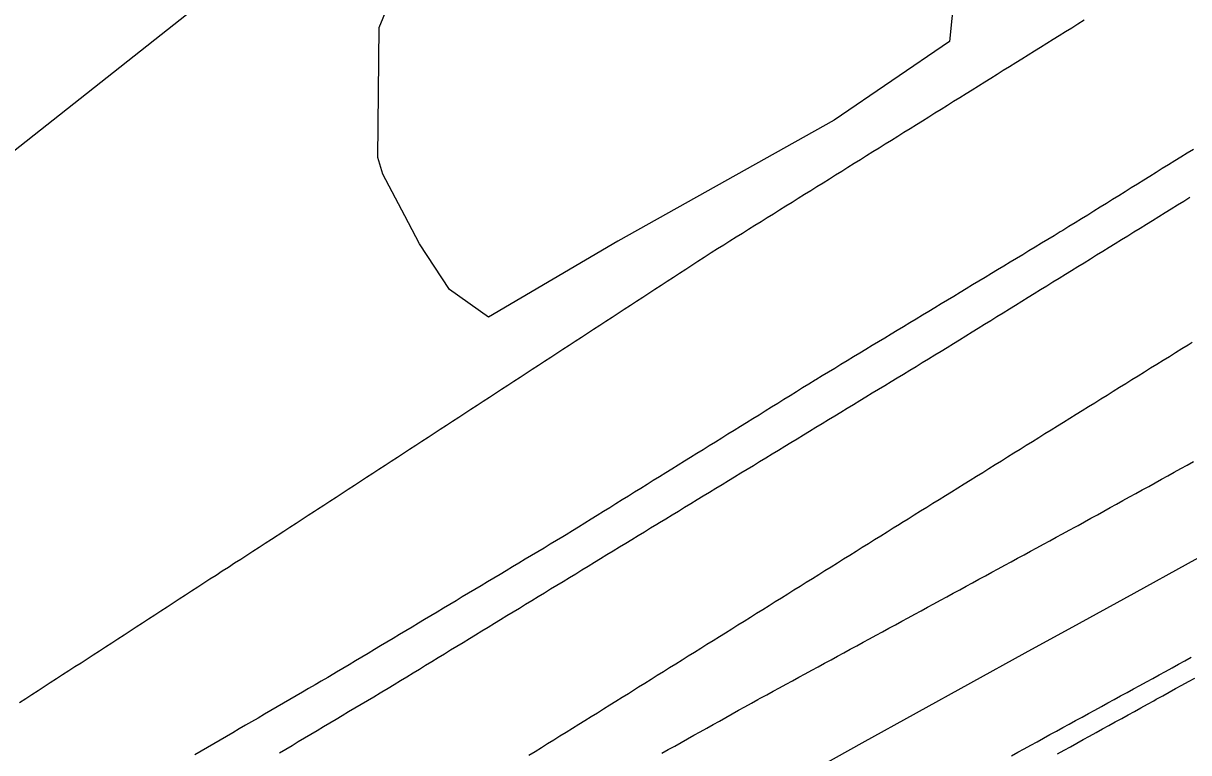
# Model space of a CAD drawing. Extents: x 1901471 to 1963503, y 756461 to 799997.
# Drawn here: x 1928261.1 to 1928420.2, y 772525.8 to 772625.4 of the extents above; entities that cross this region are included whole.
import ezdxf

# ---------------------------------------------------------------- set-up
doc = ezdxf.new("R2010")
doc.units = 0
for name, color, linetype in [('RD_EX_Fence_Other', 7, 'Continuous'), ('RD_EX_H2O', 7, 'Continuous'), ('RD_EX_Road', 7, 'Continuous'), ('RD_EX_VEG', 7, 'Continuous'), ('RD_HC_Cl', 7, 'Continuous')]:
    doc.layers.add(name, color=color, linetype=linetype)

msp = doc.modelspace()

# ---------------------------------------------------------------- linework, layer by layer
at = {"layer": 'RD_EX_Fence_Other'}
msp.add_lwpolyline([(1927906.61, 772393.18), (1928159.93, 772541.58), (1928219.75, 772576.48), (1928251.5, 772601.38), (1928314.61, 772651.25), (1928351.24, 772679.06), (1928413.34, 772729.46), (1928460.06, 772765.94), (1928488.45, 772776), (1928523.66, 772788.18), (1928565.55, 772802.07), (1928571.12, 772804.27), (1928575.26, 772806.77), (1928582.3, 772812.26), (1928605.63, 772832.65), (1928627.01, 772852.43), (1928645.03, 772869.57)], dxfattribs=at)
at = {"layer": 'RD_EX_H2O'}
msp.add_lwpolyline([(1928260.61, 772532.64), (1928261.45, 772533.19), (1928262.29, 772533.73), (1928263.13, 772534.28), (1928263.97, 772534.82), (1928264.8, 772535.36), (1928265.64, 772535.91), (1928266.48, 772536.45), (1928267.32, 772537), (1928268.16, 772537.54), (1928269, 772538.08), (1928269.84, 772538.63), (1928270.68, 772539.17), (1928271.51, 772539.72), (1928272.35, 772540.26), (1928273.19, 772540.8), (1928274.03, 772541.35), (1928274.87, 772541.89), (1928275.71, 772542.44), (1928276.55, 772542.98), (1928277.39, 772543.52), (1928278.23, 772544.07), (1928279.06, 772544.61), (1928279.9, 772545.16), (1928280.74, 772545.7), (1928281.58, 772546.24), (1928282.42, 772546.79), (1928283.26, 772547.33), (1928284.1, 772547.88), (1928284.94, 772548.42), (1928285.77, 772548.97), (1928285.77, 772548.97), (1928286.61, 772549.51), (1928287.45, 772550.05), (1928288.29, 772550.6), (1928289.13, 772551.14), (1928289.97, 772551.69), (1928290.81, 772552.23), (1928291.65, 772552.77), (1928292.48, 772553.32), (1928293.32, 772553.86), (1928294.16, 772554.41), (1928295, 772554.95), (1928296.68, 772556.04), (1928297.52, 772556.58), (1928298.36, 772557.13), (1928299.2, 772557.67), (1928300.03, 772558.21), (1928300.87, 772558.76), (1928301.3, 772559.04), (1928302.14, 772559.58), (1928302.98, 772560.13), (1928303.82, 772560.68), (1928304.65, 772561.22), (1928305.49, 772561.77), (1928306.33, 772562.31), (1928307.17, 772562.86), (1928308, 772563.41), (1928308.84, 772563.95), (1928309.68, 772564.5), (1928310.52, 772565.04), (1928311.35, 772565.59), (1928312.19, 772566.14), (1928313.03, 772566.68), (1928313.87, 772567.23), (1928314.7, 772567.77), (1928315.54, 772568.32), (1928316.38, 772568.87), (1928317.22, 772569.41), (1928318.05, 772569.96), (1928318.89, 772570.5), (1928319.73, 772571.05), (1928320.57, 772571.6), (1928321.41, 772572.14), (1928322.24, 772572.69), (1928323.08, 772573.23), (1928323.92, 772573.78), (1928324.76, 772574.33), (1928325.59, 772574.87), (1928326.43, 772575.42), (1928327.27, 772575.96), (1928328.11, 772576.51), (1928328.94, 772577.06), (1928329.78, 772577.6), (1928330.62, 772578.15), (1928331.46, 772578.69), (1928332.29, 772579.24), (1928333.13, 772579.79), (1928333.97, 772580.33), (1928334.81, 772580.88), (1928335.64, 772581.42), (1928336.48, 772581.97), (1928337.32, 772582.52), (1928338.16, 772583.06), (1928338.99, 772583.61), (1928339.83, 772584.15), (1928339.83, 772584.15), (1928340.67, 772584.7), (1928341.51, 772585.25), (1928342.34, 772585.79), (1928343.18, 772586.34), (1928344.02, 772586.88), (1928344.86, 772587.43), (1928345.69, 772587.98), (1928346.53, 772588.52), (1928347.37, 772589.07), (1928348.21, 772589.61), (1928349.04, 772590.16), (1928349.88, 772590.7), (1928350.72, 772591.25), (1928351.56, 772591.8), (1928352.39, 772592.34), (1928353.23, 772592.89), (1928354.07, 772593.43), (1928354.91, 772593.98), (1928355.06, 772594.08), (1928355.91, 772594.61), (1928356.76, 772595.14), (1928357.61, 772595.67), (1928358.45, 772596.2), (1928359.3, 772596.73), (1928360.15, 772597.26), (1928361, 772597.79), (1928361.85, 772598.31), (1928362.7, 772598.84), (1928363.54, 772599.37), (1928364.39, 772599.9), (1928365.24, 772600.43), (1928366.09, 772600.96), (1928366.94, 772601.49), (1928367.79, 772602.02), (1928368.63, 772602.55), (1928369.48, 772603.08), (1928370.33, 772603.6), (1928371.18, 772604.13), (1928372.03, 772604.66), (1928372.88, 772605.19), (1928373.72, 772605.72), (1928374.57, 772606.25), (1928375.42, 772606.78), (1928376.27, 772607.31), (1928377.12, 772607.84), (1928377.97, 772608.37), (1928378.81, 772608.89), (1928379.66, 772609.42), (1928380.51, 772609.95), (1928381.36, 772610.48), (1928382.21, 772611.01), (1928383.06, 772611.54), (1928383.9, 772612.07), (1928384.75, 772612.6), (1928385.6, 772613.13), (1928386.45, 772613.66), (1928387.3, 772614.18), (1928388.15, 772614.71), (1928389, 772615.24), (1928389.84, 772615.77), (1928390.69, 772616.3), (1928391.54, 772616.83), (1928392.39, 772617.36), (1928393.24, 772617.89), (1928393.24, 772617.89), (1928394.09, 772618.42), (1928394.93, 772618.95), (1928395.78, 772619.47), (1928396.63, 772620), (1928397.48, 772620.53), (1928398.33, 772621.06), (1928399.18, 772621.59), (1928400.02, 772622.12), (1928400.87, 772622.65), (1928401.72, 772623.18), (1928402.57, 772623.71), (1928403.42, 772624.24), (1928404.27, 772624.76), (1928405.11, 772625.29), (1928405.96, 772625.82)], dxfattribs=at)
at = {"layer": 'RD_EX_Road'}
for points in [[(1928420.89, 772608.15), (1928420.04, 772607.63), (1928419.19, 772607.1), (1928418.34, 772606.57), (1928417.49, 772606.05), (1928416.64, 772605.52), (1928415.79, 772604.99), (1928414.95, 772604.46), (1928414.1, 772603.94), (1928413.25, 772603.41), (1928412.4, 772602.88), (1928411.55, 772602.36), (1928410.7, 772601.83), (1928409.85, 772601.3), (1928409, 772600.77), (1928408.15, 772600.25), (1928407.3, 772599.72), (1928406.45, 772599.19), (1928405.6, 772598.67), (1928404.75, 772598.14), (1928403.9, 772597.61), (1928403.05, 772597.09), (1928402.71, 772596.88), (1928401.86, 772596.36), (1928401, 772595.84), (1928400.15, 772595.33), (1928399.29, 772594.81), (1928398.43, 772594.29), (1928397.58, 772593.77), (1928396.72, 772593.26), (1928395.87, 772592.74), (1928395.01, 772592.22), (1928394.15, 772591.71), (1928393.3, 772591.19), (1928392.44, 772590.67), (1928391.59, 772590.15), (1928390.73, 772589.64), (1928389.88, 772589.12), (1928389.02, 772588.6), (1928388.16, 772588.09), (1928387.31, 772587.57), (1928386.45, 772587.05), (1928385.6, 772586.53), (1928384.74, 772586.02), (1928383.89, 772585.5), (1928383.03, 772584.98), (1928382.17, 772584.47), (1928381.32, 772583.95), (1928380.46, 772583.43), (1928379.61, 772582.91), (1928378.75, 772582.4), (1928377.9, 772581.88), (1928377.04, 772581.36), (1928376.18, 772580.85), (1928375.33, 772580.33), (1928374.47, 772579.81), (1928373.62, 772579.29), (1928372.76, 772578.78), (1928371.91, 772578.26), (1928371.05, 772577.74), (1928370.19, 772577.23), (1928369.34, 772576.71), (1928369.23, 772576.64), (1928368.38, 772576.11), (1928367.53, 772575.59), (1928366.68, 772575.06), (1928365.83, 772574.53), (1928364.98, 772574), (1928364.13, 772573.48), (1928363.28, 772572.95), (1928362.43, 772572.42), (1928361.58, 772571.89), (1928360.73, 772571.37), (1928359.88, 772570.84), (1928359.03, 772570.31), (1928358.18, 772569.78), (1928357.33, 772569.26), (1928356.48, 772568.73), (1928355.63, 772568.2), (1928354.78, 772567.68), (1928353.93, 772567.15), (1928353.08, 772566.62), (1928352.23, 772566.09), (1928351.38, 772565.57), (1928350.53, 772565.04), (1928349.69, 772564.51), (1928348.84, 772563.98), (1928347.99, 772563.46), (1928347.14, 772562.93), (1928346.29, 772562.4), (1928345.44, 772561.87), (1928344.59, 772561.35), (1928343.74, 772560.82), (1928342.89, 772560.29), (1928342.04, 772559.76), (1928341.19, 772559.24), (1928340.34, 772558.71), (1928339.49, 772558.18), (1928338.64, 772557.66), (1928337.79, 772557.13), (1928336.94, 772556.6), (1928336.09, 772556.07), (1928335.24, 772555.55), (1928334.79, 772555.27), (1928333.93, 772554.75), (1928333.08, 772554.24), (1928332.22, 772553.73), (1928331.36, 772553.21), (1928330.5, 772552.7), (1928329.64, 772552.19), (1928328.79, 772551.67), (1928327.93, 772551.16), (1928327.07, 772550.64), (1928326.21, 772550.13), (1928325.35, 772549.62), (1928324.5, 772549.1), (1928323.64, 772548.59), (1928322.78, 772548.08), (1928321.92, 772547.56), (1928321.06, 772547.05), (1928320.21, 772546.54), (1928319.35, 772546.02), (1928318.49, 772545.51), (1928317.63, 772545), (1928316.77, 772544.48), (1928315.92, 772543.97), (1928315.06, 772543.46), (1928314.2, 772542.94), (1928313.34, 772542.43), (1928312.48, 772541.92), (1928311.63, 772541.4), (1928310.77, 772540.89), (1928309.91, 772540.38), (1928309.05, 772539.86), (1928308.19, 772539.35), (1928307.34, 772538.84), (1928306.48, 772538.32), (1928305.62, 772537.81), (1928304.76, 772537.29), (1928303.9, 772536.78), (1928303.54, 772536.56), (1928302.68, 772536.06), (1928301.81, 772535.56), (1928300.95, 772535.06), (1928300.08, 772534.55), (1928299.22, 772534.05), (1928298.36, 772533.55), (1928297.49, 772533.05), (1928296.63, 772532.54), (1928295.76, 772532.04), (1928294.9, 772531.54), (1928294.03, 772531.04), (1928293.17, 772530.53), (1928292.3, 772530.03), (1928291.44, 772529.53), (1928290.58, 772529.03), (1928289.71, 772528.52), (1928288.85, 772528.02), (1928287.98, 772527.52), (1928287.12, 772527.02), (1928286.25, 772526.51), (1928285.39, 772526.01), (1928284.52, 772525.51)], [(1928420.42, 772601.57), (1928419.57, 772601.05), (1928418.72, 772600.52), (1928417.87, 772600), (1928417.02, 772599.47), (1928416.17, 772598.95), (1928415.32, 772598.42), (1928414.47, 772597.89), (1928413.62, 772597.37), (1928412.77, 772596.84), (1928411.92, 772596.32), (1928411.07, 772595.79), (1928410.22, 772595.27), (1928409.37, 772594.74), (1928408.52, 772594.21), (1928407.67, 772593.69), (1928406.82, 772593.16), (1928405.97, 772592.64), (1928405.12, 772592.11), (1928404.26, 772591.59), (1928403.41, 772591.06), (1928402.56, 772590.54), (1928401.71, 772590.01), (1928400.86, 772589.48), (1928400.01, 772588.96), (1928399.16, 772588.43), (1928398.31, 772587.91), (1928397.46, 772587.38), (1928396.61, 772586.86), (1928395.76, 772586.33), (1928394.91, 772585.8), (1928394.06, 772585.28), (1928393.21, 772584.75), (1928392.36, 772584.23), (1928391.51, 772583.7), (1928390.66, 772583.18), (1928389.81, 772582.65), (1928388.96, 772582.12), (1928388.11, 772581.6), (1928387.26, 772581.07), (1928386.43, 772580.56), (1928385.58, 772580.04), (1928384.72, 772579.52), (1928383.87, 772579), (1928383.01, 772578.48), (1928382.16, 772577.96), (1928381.31, 772577.44), (1928380.45, 772576.92), (1928379.6, 772576.4), (1928378.74, 772575.89), (1928377.89, 772575.37), (1928377.04, 772574.85), (1928376.18, 772574.33), (1928375.33, 772573.81), (1928374.47, 772573.29), (1928373.62, 772572.77), (1928372.76, 772572.25), (1928371.91, 772571.73), (1928371.06, 772571.21), (1928370.2, 772570.69), (1928369.35, 772570.17), (1928368.49, 772569.65), (1928367.64, 772569.13), (1928366.79, 772568.61), (1928365.93, 772568.09), (1928365.08, 772567.57), (1928364.22, 772567.05), (1928363.37, 772566.53), (1928362.51, 772566.01), (1928361.66, 772565.49), (1928360.81, 772564.97), (1928359.95, 772564.45), (1928359.1, 772563.93), (1928358.24, 772563.41), (1928357.39, 772562.89), (1928356.54, 772562.37), (1928355.68, 772561.85), (1928354.83, 772561.33), (1928353.97, 772560.81), (1928353.12, 772560.29), (1928352.26, 772559.77), (1928351.41, 772559.25), (1928350.56, 772558.73), (1928349.7, 772558.21), (1928348.85, 772557.69), (1928347.99, 772557.17), (1928347.63, 772556.95), (1928346.78, 772556.43), (1928345.93, 772555.91), (1928345.07, 772555.39), (1928344.22, 772554.87), (1928343.37, 772554.35), (1928342.51, 772553.83), (1928341.66, 772553.31), (1928340.8, 772552.79), (1928339.95, 772552.27), (1928339.1, 772551.75), (1928338.24, 772551.22), (1928337.39, 772550.7), (1928336.54, 772550.18), (1928335.68, 772549.66), (1928334.83, 772549.14), (1928333.98, 772548.62), (1928333.12, 772548.1), (1928332.27, 772547.58), (1928331.42, 772547.06), (1928330.56, 772546.54), (1928329.71, 772546.02), (1928328.85, 772545.5), (1928328, 772544.98), (1928327.15, 772544.46), (1928326.29, 772543.93), (1928325.44, 772543.41), (1928324.59, 772542.89), (1928323.73, 772542.37), (1928322.88, 772541.85), (1928322.03, 772541.33), (1928321.17, 772540.81), (1928320.32, 772540.29), (1928319.46, 772539.77), (1928318.61, 772539.25), (1928317.76, 772538.73), (1928316.9, 772538.21), (1928316.05, 772537.69), (1928315.2, 772537.16), (1928314.34, 772536.64), (1928313.49, 772536.12), (1928312.64, 772535.6), (1928311.78, 772535.08), (1928310.93, 772534.56), (1928310.07, 772534.04), (1928309.84, 772533.9), (1928308.98, 772533.39), (1928308.12, 772532.88), (1928307.26, 772532.37), (1928306.4, 772531.86), (1928305.54, 772531.35), (1928304.68, 772530.84), (1928303.82, 772530.33), (1928302.96, 772529.82), (1928302.1, 772529.31), (1928301.24, 772528.8), (1928300.38, 772528.28), (1928299.52, 772527.77), (1928298.67, 772527.26), (1928297.81, 772526.75), (1928296.95, 772526.24), (1928296.09, 772525.73)], [(1928420.7, 772581.79), (1928420.15, 772581.43), (1928419.3, 772580.91), (1928418.45, 772580.38), (1928417.6, 772579.85), (1928416.75, 772579.32), (1928415.9, 772578.79), (1928415.05, 772578.27), (1928414.2, 772577.74), (1928413.35, 772577.21), (1928412.5, 772576.68), (1928411.65, 772576.16), (1928410.8, 772575.63), (1928409.95, 772575.1), (1928409.11, 772574.57), (1928408.26, 772574.05), (1928407.41, 772573.52), (1928406.56, 772572.99), (1928405.71, 772572.46), (1928404.86, 772571.94), (1928404.01, 772571.41), (1928403.16, 772570.88), (1928402.31, 772570.35), (1928401.46, 772569.83), (1928400.61, 772569.3), (1928399.76, 772568.77), (1928398.91, 772568.24), (1928398.06, 772567.72), (1928397.22, 772567.19), (1928396.37, 772566.66), (1928395.52, 772566.13), (1928394.67, 772565.6), (1928393.82, 772565.08), (1928392.97, 772564.55), (1928392.12, 772564.02), (1928391.27, 772563.49), (1928390.42, 772562.97), (1928389.57, 772562.44), (1928388.72, 772561.91), (1928387.87, 772561.38), (1928387.02, 772560.86), (1928386.17, 772560.33), (1928385.32, 772559.8), (1928384.48, 772559.27), (1928383.63, 772558.75), (1928382.78, 772558.22), (1928381.93, 772557.69), (1928381.08, 772557.16), (1928380.76, 772556.96), (1928379.91, 772556.43), (1928379.06, 772555.9), (1928378.21, 772555.37), (1928377.36, 772554.84), (1928376.52, 772554.31), (1928375.67, 772553.79), (1928374.82, 772553.26), (1928373.97, 772552.73), (1928373.12, 772552.2), (1928372.27, 772551.67), (1928371.43, 772551.14), (1928370.58, 772550.61), (1928369.73, 772550.08), (1928368.88, 772549.55), (1928368.03, 772549.02), (1928367.19, 772548.49), (1928366.34, 772547.96), (1928365.49, 772547.43), (1928364.64, 772546.9), (1928363.79, 772546.37), (1928362.94, 772545.84), (1928362.1, 772545.31), (1928361.25, 772544.78), (1928360.4, 772544.25), (1928359.55, 772543.72), (1928358.7, 772543.19), (1928357.86, 772542.66), (1928357.01, 772542.13), (1928356.16, 772541.6), (1928355.31, 772541.08), (1928354.46, 772540.55), (1928353.61, 772540.02), (1928352.77, 772539.49), (1928351.92, 772538.96), (1928351.07, 772538.43), (1928350.22, 772537.9), (1928349.37, 772537.37), (1928348.53, 772536.84), (1928347.68, 772536.31), (1928346.83, 772535.78), (1928345.98, 772535.25), (1928345.13, 772534.72), (1928344.28, 772534.19), (1928343.74, 772533.85), (1928342.89, 772533.32), (1928342.04, 772532.8), (1928341.2, 772532.27), (1928340.35, 772531.74), (1928339.5, 772531.21), (1928338.65, 772530.68), (1928337.8, 772530.15), (1928336.95, 772529.63), (1928336.1, 772529.1), (1928335.25, 772528.57), (1928334.4, 772528.04), (1928333.55, 772527.51), (1928332.7, 772526.99), (1928331.86, 772526.46), (1928331.01, 772525.93), (1928330.16, 772525.4)], [(1928348.32, 772525.73), (1928349.19, 772526.22), (1928350.06, 772526.7), (1928350.94, 772527.19), (1928351.81, 772527.68), (1928352.68, 772528.17), (1928353.55, 772528.66), (1928354.43, 772529.15), (1928355.3, 772529.63), (1928356.17, 772530.12), (1928357.05, 772530.61), (1928357.92, 772531.1), (1928358.79, 772531.59), (1928359.66, 772532.07), (1928360.54, 772532.56), (1928361.41, 772533.05), (1928361.74, 772533.23), (1928362.62, 772533.71), (1928363.5, 772534.19), (1928364.38, 772534.67), (1928365.26, 772535.14), (1928366.14, 772535.62), (1928367.01, 772536.1), (1928367.89, 772536.58), (1928368.77, 772537.05), (1928369.65, 772537.53), (1928370.53, 772538.01), (1928371.41, 772538.49), (1928372.29, 772538.96), (1928373.16, 772539.44), (1928374.04, 772539.92), (1928374.92, 772540.4), (1928375.8, 772540.87), (1928376.68, 772541.35), (1928377.56, 772541.83), (1928378.44, 772542.31), (1928379.31, 772542.78), (1928380.19, 772543.26), (1928381.07, 772543.74), (1928381.95, 772544.22), (1928382.83, 772544.69), (1928383.71, 772545.17), (1928384.58, 772545.65), (1928385.46, 772546.13), (1928386.34, 772546.6), (1928387.22, 772547.08), (1928388.1, 772547.56), (1928388.98, 772548.04), (1928389.86, 772548.52), (1928390.73, 772548.99), (1928391.61, 772549.47), (1928392.49, 772549.95), (1928393.37, 772550.43), (1928394.25, 772550.9), (1928395.13, 772551.38), (1928396.01, 772551.86), (1928396.88, 772552.34), (1928397.76, 772552.81), (1928398.64, 772553.29), (1928399.52, 772553.77), (1928400.4, 772554.25), (1928401.28, 772554.72), (1928402.15, 772555.2), (1928403.03, 772555.68), (1928403.91, 772556.16), (1928404.79, 772556.63), (1928405.15, 772556.83), (1928406.02, 772557.31), (1928406.9, 772557.8), (1928407.77, 772558.28), (1928408.65, 772558.76), (1928409.52, 772559.25), (1928410.4, 772559.73), (1928411.27, 772560.21), (1928412.15, 772560.7), (1928413.02, 772561.18), (1928413.9, 772561.67), (1928414.78, 772562.15), (1928415.65, 772562.63), (1928416.53, 772563.12), (1928417.4, 772563.6), (1928418.28, 772564.08), (1928419.15, 772564.57), (1928420.03, 772565.05), (1928420.9, 772565.53)], [(1928396.04, 772525.38), (1928396.92, 772525.86), (1928397.8, 772526.34), (1928398.67, 772526.82), (1928399.55, 772527.3), (1928400.43, 772527.78), (1928401.3, 772528.26), (1928402.18, 772528.74), (1928403.06, 772529.22), (1928403.93, 772529.7), (1928404.81, 772530.18), (1928405.69, 772530.66), (1928406.57, 772531.14), (1928407.44, 772531.62), (1928408.32, 772532.1), (1928409.2, 772532.58), (1928410.07, 772533.06), (1928410.95, 772533.54), (1928411.83, 772534.02), (1928412.7, 772534.5), (1928413.58, 772534.98), (1928414.46, 772535.46), (1928415.34, 772535.94), (1928416.21, 772536.42), (1928417.09, 772536.9), (1928417.97, 772537.38), (1928418.84, 772537.86), (1928419.72, 772538.34), (1928420.6, 772538.82)], [(1928402.34, 772525.65), (1928403.22, 772526.13), (1928404.09, 772526.61), (1928404.97, 772527.09), (1928405.84, 772527.58), (1928406.72, 772528.06), (1928407.59, 772528.54), (1928408.47, 772529.03), (1928409.34, 772529.51), (1928410.22, 772529.99), (1928411.1, 772530.47), (1928411.97, 772530.96), (1928412.85, 772531.44), (1928413.72, 772531.92), (1928414.6, 772532.4), (1928415.47, 772532.89), (1928415.82, 772533.08), (1928416.7, 772533.57), (1928417.57, 772534.05), (1928418.45, 772534.54), (1928419.32, 772535.02), (1928420.2, 772535.51), (1928421.07, 772535.99)]]:
    msp.add_lwpolyline(points, dxfattribs=at)
at = {"layer": 'RD_EX_VEG'}
msp.add_lwpolyline([(1928388.53, 772632.34), (1928387.6, 772622.86), (1928371.82, 772612.14), (1928342.31, 772595.63), (1928324.62, 772585.24), (1928319.3, 772589.04), (1928315.21, 772595.27), (1928313.22, 772599.08), (1928310.23, 772604.79), (1928309.55, 772607.05), (1928309.72, 772624.81), (1928312.46, 772631.41)], dxfattribs=at)
at = {"layer": 'RD_HC_Cl'}
for centre, radius, start, end in [((1933934.02, 762479.74), 11482.38, 112.01316, 122.84589), ((1933920.67, 762509.14), 11420.5, 112.014247, 122.846378), ((1933910.03, 762523.4), 11373.86, 112.013249, 123.541888)]:
    msp.add_arc(centre, radius, start, end, dxfattribs=at)

doc.saveas('drawing.dxf')
